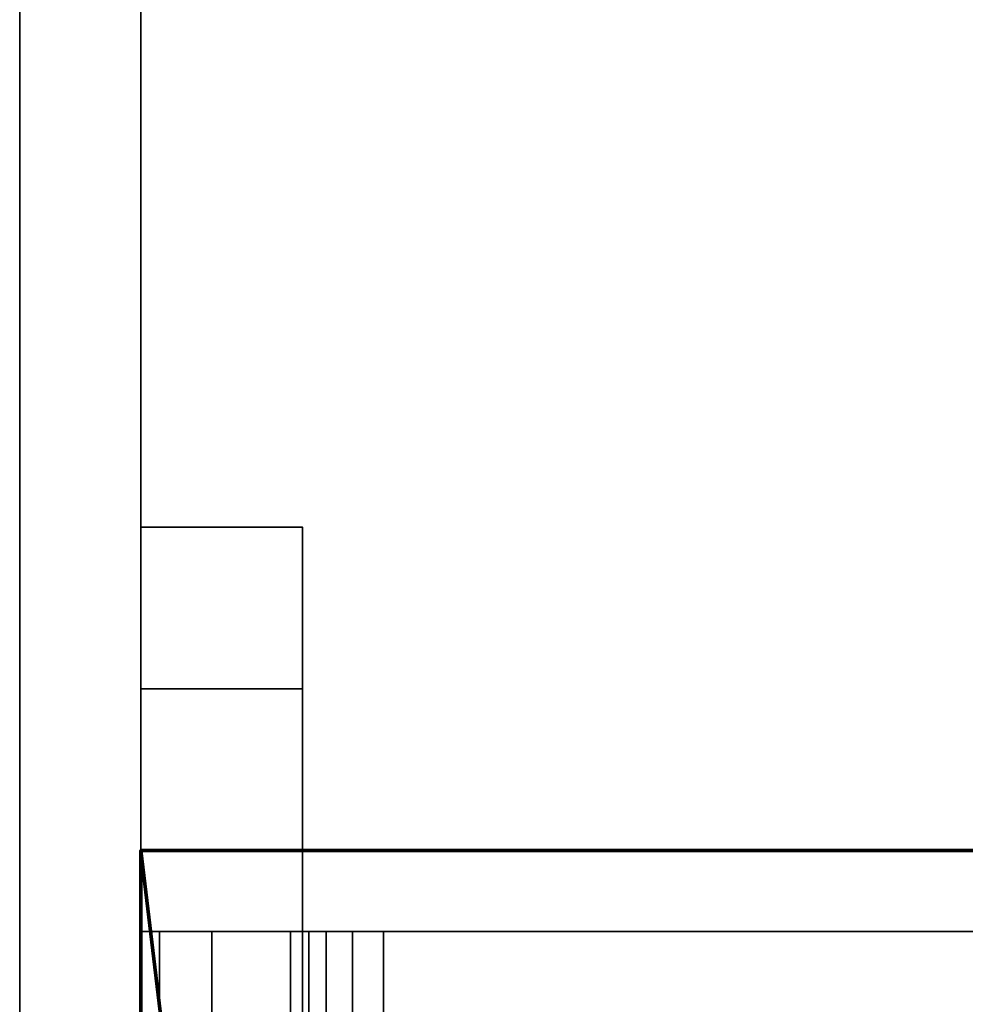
# Model space of a CAD drawing. Header units: millimetres. Extents: x -603 to 3703, y -115 to 249.
# Tile 626 of 656: x 1975 to 1987, y -9 to 3. Entities that reach past the tile are written whole.
import ezdxf

# ---------------------------------------------------------------- set-up
doc = ezdxf.new("R2010")
doc.units = ezdxf.units.MM
doc.layers.add('152', color=7, linetype='Continuous', true_color=0xffffff)

# ---------------------------------------------------------------- blocks, each defined once
blk = doc.blocks.new('UG_SURFACE_002')
at = {"layer": '152', "color": 252, "linetype": 'Continuous', "lineweight": 35}
for points in [[(2165, -13.3, 2212.25), (2165, 230.4, 2212.25), (835, 230.4, 2212.25), (835, -13.3, 2212.25)], [(985, -13.3, 2062.25), (985, 230.4, 2062.25), (2015, 230.4, 2062.25), (2015, -13.3, 2062.25)]]:
    blk.add_3dface(points, dxfattribs=at)
blk = doc.blocks.new('UG_SURFACE_147')
at = {"layer": '152', "color": 18, "linetype": 'Continuous', "lineweight": 70}
for points in [[(1976.5, -28.8, 1494.25), (1976.5, -28.8, 1529.25), (1976.5, -6.8, 1529.25), (1976.5, -6.8, 1494.25)], [(1976.5, -6.8, 1529.25), (1994.5, -6.8, 1529.25), (1994.5, -6.8, 1494.25), (1976.5, -6.8, 1494.25)], [(1976.5, -6.8, 1494.25), (1994.5, -6.8, 1494.25), (1994.5, -31.8, 1494.25), (1979.5, -31.8, 1494.25)], [(1976.5, -28.8, 1494.25), (1976.5, -6.8, 1494.25), (1979.5, -31.8, 1494.25)], [(1994.5, -31.8, 1529.25), (1994.5, -6.8, 1529.25), (1976.5, -6.8, 1529.25), (1976.5, -28.8, 1529.25)]]:
    blk.add_3dface(points, dxfattribs=at)
blk = doc.blocks.new('UG_SURFACE_148')
at = {"layer": '152', "color": 252, "linetype": 'Continuous', "lineweight": 35}
for points in [[(1976.5, -27.8, 1545.25), (1978.5, -27.8, 1545.25), (1978.5, -2.8, 1545.25), (1976.5, -2.8, 1545.25)], [(1976.5, -2.8, 1545.25), (1976.5, -2.8, 1535.25), (1976.5, -4.8, 1533.25), (1976.5, -7.8, 1533.25)], [(1976.5, -7.8, 1533.25), (1976.5, -27.8, 1545.25), (1976.5, -2.8, 1545.25)], [(1976.5, -2.8, 1535.25), (1976.5, -2.8, 1545.25), (1978.5, -2.8, 1545.25), (1978.5, -2.8, 1535.25)], [(1978.5, -2.8, 1535.25), (1978.5, -4.8, 1533.25), (1976.5, -4.8, 1533.25), (1976.5, -2.8, 1535.25)], [(1976.5, -27.8, 1478.25), (1976.5, -2.8, 1478.25), (1978.5, -2.8, 1478.25), (1978.5, -27.8, 1478.25)], [(1976.5, -2.8, 1478.25), (1976.5, -27.8, 1478.25), (1976.5, -7.8, 1490.25)], [(1976.5, -7.8, 1490.25), (1976.5, -4.8, 1490.25), (1976.5, -2.8, 1488.25), (1976.5, -2.8, 1478.25)], [(1976.5, -2.8, 1488.25), (1978.5, -2.8, 1488.25), (1978.5, -2.8, 1478.25), (1976.5, -2.8, 1478.25)], [(1978.5, -4.8, 1490.25), (1978.5, -2.8, 1488.25), (1976.5, -2.8, 1488.25), (1976.5, -4.8, 1490.25)], [(1978.5, -2.8, 1545.25), (1978.5, -27.8, 1545.25), (1978.5, -7.8, 1533.25)], [(1978.5, -7.8, 1533.25), (1978.5, -4.8, 1533.25), (1978.5, -2.8, 1535.25), (1978.5, -2.8, 1545.25)], [(1978.5, -2.8, 1478.25), (1978.5, -2.8, 1488.25), (1978.5, -4.8, 1490.25), (1978.5, -7.8, 1490.25)], [(1978.5, -7.8, 1490.25), (1978.5, -27.8, 1478.25), (1978.5, -2.8, 1478.25)], [(1978.5, -4.8, 1533.25), (1978.5, -7.8, 1533.25), (1976.5, -7.8, 1533.25), (1976.5, -4.8, 1533.25)], [(1978.5, -7.8, 1490.25), (1978.5, -4.8, 1490.25), (1976.5, -4.8, 1490.25), (1976.5, -7.8, 1490.25)], [(1976.728, -7.8, 1531.102), (1976.728, -27.8, 1531.102), (1976.5, -27.8, 1532.25), (1976.5, -7.8, 1532.25)], [(1976.5, -7.8, 1532.25), (1976.5, -7.8, 1533.25), (1978.5, -7.8, 1533.25), (1978.5, -7.8, 1532.25)], [(1978.5, -7.8, 1532.25), (1978.576, -7.8, 1531.867), (1976.728, -7.8, 1531.102), (1976.5, -7.8, 1532.25)], [(1976.5, -7.8, 1533.25), (1976.5, -7.8, 1532.25), (1976.5, -27.8, 1532.25), (1976.5, -27.8, 1545.25)], [(1976.5, -7.8, 1491.25), (1976.5, -27.8, 1491.25), (1976.728, -27.8, 1492.398), (1976.728, -7.8, 1492.398)], [(1976.5, -7.8, 1491.25), (1976.728, -7.8, 1492.398), (1978.576, -7.8, 1491.633), (1978.5, -7.8, 1491.25)], [(1978.5, -7.8, 1491.25), (1978.5, -7.8, 1490.25), (1976.5, -7.8, 1490.25), (1976.5, -7.8, 1491.25)], [(1976.5, -27.8, 1478.25), (1976.5, -27.8, 1491.25), (1976.5, -7.8, 1491.25), (1976.5, -7.8, 1490.25)], [(1977.379, -7.8, 1530.129), (1977.379, -27.8, 1530.129), (1976.728, -27.8, 1531.102), (1976.728, -7.8, 1531.102)], [(1978.576, -7.8, 1531.867), (1978.793, -7.8, 1531.543), (1977.379, -7.8, 1530.129), (1976.728, -7.8, 1531.102)], [(1976.728, -7.8, 1492.398), (1976.728, -27.8, 1492.398), (1977.379, -27.8, 1493.371), (1977.379, -7.8, 1493.371)], [(1976.728, -7.8, 1492.398), (1977.379, -7.8, 1493.371), (1978.793, -7.8, 1491.957), (1978.576, -7.8, 1491.633)], [(1978.352, -7.8, 1529.478), (1978.352, -27.8, 1529.478), (1977.379, -27.8, 1530.129), (1977.379, -7.8, 1530.129)], [(1978.352, -7.8, 1529.478), (1977.379, -7.8, 1530.129), (1978.793, -7.8, 1531.543), (1979.117, -7.8, 1531.326)], [(1977.379, -7.8, 1493.371), (1977.379, -27.8, 1493.371), (1978.352, -27.8, 1494.022), (1978.352, -7.8, 1494.022)], [(1979.117, -7.8, 1492.174), (1978.793, -7.8, 1491.957), (1977.379, -7.8, 1493.371), (1978.352, -7.8, 1494.022)], [(1979.5, -7.8, 1529.25), (1979.5, -27.8, 1529.25), (1978.352, -27.8, 1529.478), (1978.352, -7.8, 1529.478)], [(1979.5, -7.8, 1529.25), (1978.352, -7.8, 1529.478), (1979.117, -7.8, 1531.326), (1979.5, -7.8, 1531.25)], [(1978.352, -7.8, 1494.022), (1978.352, -27.8, 1494.022), (1979.5, -27.8, 1494.25), (1979.5, -7.8, 1494.25)], [(1979.5, -7.8, 1492.25), (1979.117, -7.8, 1492.174), (1978.352, -7.8, 1494.022), (1979.5, -7.8, 1494.25)], [(1978.5, -7.8, 1532.25), (1978.5, -27.8, 1532.25), (1978.576, -27.8, 1531.867), (1978.576, -7.8, 1531.867)], [(1978.5, -27.8, 1545.25), (1978.5, -27.8, 1532.25), (1978.5, -7.8, 1532.25), (1978.5, -7.8, 1533.25)], [(1978.576, -7.8, 1491.633), (1978.576, -27.8, 1491.633), (1978.5, -27.8, 1491.25), (1978.5, -7.8, 1491.25)], [(1978.5, -7.8, 1490.25), (1978.5, -7.8, 1491.25), (1978.5, -27.8, 1491.25), (1978.5, -27.8, 1478.25)], [(1978.576, -7.8, 1531.867), (1978.576, -27.8, 1531.867), (1978.793, -27.8, 1531.543), (1978.793, -7.8, 1531.543)], [(1978.793, -7.8, 1491.957), (1978.793, -27.8, 1491.957), (1978.576, -27.8, 1491.633), (1978.576, -7.8, 1491.633)], [(1978.793, -7.8, 1531.543), (1978.793, -27.8, 1531.543), (1979.117, -27.8, 1531.326), (1979.117, -7.8, 1531.326)], [(1979.117, -7.8, 1492.174), (1979.117, -27.8, 1492.174), (1978.793, -27.8, 1491.957), (1978.793, -7.8, 1491.957)], [(1979.117, -7.8, 1531.326), (1979.117, -27.8, 1531.326), (1979.5, -27.8, 1531.25), (1979.5, -7.8, 1531.25)], [(1979.5, -7.8, 1492.25), (1979.5, -27.8, 1492.25), (1979.117, -27.8, 1492.174), (1979.117, -7.8, 1492.174)], [(1979.5, -27.8, 1529.25), (1979.5, -7.8, 1529.25), (1993.5, -7.8, 1529.25), (1993.5, -31.8, 1529.25)], [(1993.5, -31.8, 1531.25), (1993.5, -7.8, 1531.25), (1979.5, -7.8, 1531.25), (1979.5, -27.8, 1531.25)], [(1979.5, -7.8, 1531.25), (1993.5, -7.8, 1531.25), (1993.5, -7.8, 1529.25), (1979.5, -7.8, 1529.25)], [(1979.5, -27.8, 1492.25), (1979.5, -7.8, 1492.25), (1993.5, -7.8, 1492.25), (1993.5, -31.8, 1492.25)], [(1993.5, -31.8, 1494.25), (1993.5, -7.8, 1494.25), (1979.5, -7.8, 1494.25), (1979.5, -27.8, 1494.25)], [(1993.5, -7.8, 1492.25), (1979.5, -7.8, 1492.25), (1979.5, -7.8, 1494.25), (1993.5, -7.8, 1494.25)]]:
    blk.add_3dface(points, dxfattribs=at)
blk = doc.blocks.new('UG_SURFACE_152')
at = {"layer": '152', "color": 252, "linetype": 'Continuous', "lineweight": 35}
for points in [[(1023.5, -30.22, 2021.75), (1976.5, -30.22, 2021.75), (1976.5, 62.62, 2021.75), (1023.5, 62.62, 2021.75)], [(1025, -30.22, 2020.25), (1025, 62.62, 2020.25), (1975, 62.62, 2020.25), (1975, -30.22, 2020.25)], [(1975, -30.22, 2020.25), (1975, 62.62, 2020.25), (1976.5, 62.62, 2021.75), (1976.5, -30.22, 2021.75)]]:
    blk.add_3dface(points, dxfattribs=at)
blk = doc.blocks.new('UG_SURFACE_153')
at = {"layer": '152', "color": 252, "linetype": 'Continuous', "lineweight": 35}
for points in [[(1975, 62.62, 2020.25), (1975, 62.62, -7.75), (1975, -30.22, -7.75), (1975, -30.22, 2020.25)], [(1975, -30.22, -7.75), (1975, 62.62, -7.75), (1976.5, 62.62, -7.75), (1976.5, -30.22, -7.75)], [(1976.5, -30.22, 2021.75), (1976.5, 62.62, 2021.75), (1975, 62.62, 2020.25), (1975, -30.22, 2020.25)], [(1976.5, 62.62, 2021.75), (1976.5, -30.22, 2021.75), (1976.5, -30.22, -7.75), (1976.5, 62.62, -7.75)]]:
    blk.add_3dface(points, dxfattribs=at)
blk = doc.blocks.new('UG_SURFACE_154')
at = {"layer": '152', "color": 18, "linetype": 'Continuous', "lineweight": 70}
for points in [[(1976.5, -28.8, 309.25), (1976.5, -28.8, 344.25), (1976.5, -6.8, 344.25), (1976.5, -6.8, 309.25)], [(1976.5, -6.8, 344.25), (1994.5, -6.8, 344.25), (1994.5, -6.8, 309.25), (1976.5, -6.8, 309.25)], [(1976.5, -6.8, 309.25), (1994.5, -6.8, 309.25), (1994.5, -31.8, 309.25), (1979.5, -31.8, 309.25)], [(1976.5, -28.8, 309.25), (1976.5, -6.8, 309.25), (1979.5, -31.8, 309.25)], [(1994.5, -31.8, 344.25), (1994.5, -6.8, 344.25), (1976.5, -6.8, 344.25), (1976.5, -28.8, 344.25)]]:
    blk.add_3dface(points, dxfattribs=at)
blk = doc.blocks.new('UG_SURFACE_155')
at = {"layer": '152', "color": 252, "linetype": 'Continuous', "lineweight": 35}
for points in [[(1976.5, -27.8, 360.25), (1978.5, -27.8, 360.25), (1978.5, -2.8, 360.25), (1976.5, -2.8, 360.25)], [(1976.5, -2.8, 360.25), (1976.5, -2.8, 350.25), (1976.5, -4.8, 348.25), (1976.5, -7.8, 348.25)], [(1976.5, -7.8, 348.25), (1976.5, -27.8, 360.25), (1976.5, -2.8, 360.25)], [(1976.5, -2.8, 350.25), (1976.5, -2.8, 360.25), (1978.5, -2.8, 360.25), (1978.5, -2.8, 350.25)], [(1978.5, -2.8, 350.25), (1978.5, -4.8, 348.25), (1976.5, -4.8, 348.25), (1976.5, -2.8, 350.25)], [(1976.5, -27.8, 293.25), (1976.5, -2.8, 293.25), (1978.5, -2.8, 293.25), (1978.5, -27.8, 293.25)], [(1976.5, -2.8, 293.25), (1976.5, -27.8, 293.25), (1976.5, -7.8, 305.25)], [(1976.5, -7.8, 305.25), (1976.5, -4.8, 305.25), (1976.5, -2.8, 303.25), (1976.5, -2.8, 293.25)], [(1976.5, -2.8, 303.25), (1978.5, -2.8, 303.25), (1978.5, -2.8, 293.25), (1976.5, -2.8, 293.25)], [(1978.5, -4.8, 305.25), (1978.5, -2.8, 303.25), (1976.5, -2.8, 303.25), (1976.5, -4.8, 305.25)], [(1978.5, -2.8, 360.25), (1978.5, -27.8, 360.25), (1978.5, -7.8, 348.25)], [(1978.5, -7.8, 348.25), (1978.5, -4.8, 348.25), (1978.5, -2.8, 350.25), (1978.5, -2.8, 360.25)], [(1978.5, -2.8, 293.25), (1978.5, -2.8, 303.25), (1978.5, -4.8, 305.25), (1978.5, -7.8, 305.25)], [(1978.5, -7.8, 305.25), (1978.5, -27.8, 293.25), (1978.5, -2.8, 293.25)], [(1978.5, -4.8, 348.25), (1978.5, -7.8, 348.25), (1976.5, -7.8, 348.25), (1976.5, -4.8, 348.25)], [(1978.5, -7.8, 305.25), (1978.5, -4.8, 305.25), (1976.5, -4.8, 305.25), (1976.5, -7.8, 305.25)], [(1976.728, -7.8, 346.102), (1976.728, -27.8, 346.102), (1976.5, -27.8, 347.25), (1976.5, -7.8, 347.25)], [(1976.5, -7.8, 347.25), (1976.5, -7.8, 348.25), (1978.5, -7.8, 348.25), (1978.5, -7.8, 347.25)], [(1978.5, -7.8, 347.25), (1978.576, -7.8, 346.867), (1976.728, -7.8, 346.102), (1976.5, -7.8, 347.25)], [(1976.5, -7.8, 348.25), (1976.5, -7.8, 347.25), (1976.5, -27.8, 347.25), (1976.5, -27.8, 360.25)], [(1976.5, -7.8, 306.25), (1976.5, -27.8, 306.25), (1976.728, -27.8, 307.398), (1976.728, -7.8, 307.398)], [(1976.5, -7.8, 306.25), (1976.728, -7.8, 307.398), (1978.576, -7.8, 306.633), (1978.5, -7.8, 306.25)], [(1978.5, -7.8, 306.25), (1978.5, -7.8, 305.25), (1976.5, -7.8, 305.25), (1976.5, -7.8, 306.25)], [(1976.5, -27.8, 293.25), (1976.5, -27.8, 306.25), (1976.5, -7.8, 306.25), (1976.5, -7.8, 305.25)], [(1977.379, -7.8, 345.129), (1977.379, -27.8, 345.129), (1976.728, -27.8, 346.102), (1976.728, -7.8, 346.102)], [(1978.576, -7.8, 346.867), (1978.793, -7.8, 346.543), (1977.379, -7.8, 345.129), (1976.728, -7.8, 346.102)], [(1976.728, -7.8, 307.398), (1976.728, -27.8, 307.398), (1977.379, -27.8, 308.371), (1977.379, -7.8, 308.371)], [(1976.728, -7.8, 307.398), (1977.379, -7.8, 308.371), (1978.793, -7.8, 306.957), (1978.576, -7.8, 306.633)], [(1978.352, -7.8, 344.478), (1978.352, -27.8, 344.478), (1977.379, -27.8, 345.129), (1977.379, -7.8, 345.129)], [(1978.352, -7.8, 344.478), (1977.379, -7.8, 345.129), (1978.793, -7.8, 346.543), (1979.117, -7.8, 346.326)], [(1977.379, -7.8, 308.371), (1977.379, -27.8, 308.371), (1978.352, -27.8, 309.022), (1978.352, -7.8, 309.022)], [(1979.117, -7.8, 307.174), (1978.793, -7.8, 306.957), (1977.379, -7.8, 308.371), (1978.352, -7.8, 309.022)], [(1979.5, -7.8, 344.25), (1979.5, -27.8, 344.25), (1978.352, -27.8, 344.478), (1978.352, -7.8, 344.478)], [(1979.5, -7.8, 344.25), (1978.352, -7.8, 344.478), (1979.117, -7.8, 346.326), (1979.5, -7.8, 346.25)], [(1978.352, -7.8, 309.022), (1978.352, -27.8, 309.022), (1979.5, -27.8, 309.25), (1979.5, -7.8, 309.25)], [(1979.5, -7.8, 307.25), (1979.117, -7.8, 307.174), (1978.352, -7.8, 309.022), (1979.5, -7.8, 309.25)], [(1978.5, -7.8, 347.25), (1978.5, -27.8, 347.25), (1978.576, -27.8, 346.867), (1978.576, -7.8, 346.867)], [(1978.5, -27.8, 360.25), (1978.5, -27.8, 347.25), (1978.5, -7.8, 347.25), (1978.5, -7.8, 348.25)], [(1978.576, -7.8, 306.633), (1978.576, -27.8, 306.633), (1978.5, -27.8, 306.25), (1978.5, -7.8, 306.25)], [(1978.5, -7.8, 305.25), (1978.5, -7.8, 306.25), (1978.5, -27.8, 306.25), (1978.5, -27.8, 293.25)], [(1978.576, -7.8, 346.867), (1978.576, -27.8, 346.867), (1978.793, -27.8, 346.543), (1978.793, -7.8, 346.543)], [(1978.793, -7.8, 306.957), (1978.793, -27.8, 306.957), (1978.576, -27.8, 306.633), (1978.576, -7.8, 306.633)], [(1978.793, -7.8, 346.543), (1978.793, -27.8, 346.543), (1979.117, -27.8, 346.326), (1979.117, -7.8, 346.326)], [(1979.117, -7.8, 307.174), (1979.117, -27.8, 307.174), (1978.793, -27.8, 306.957), (1978.793, -7.8, 306.957)], [(1979.117, -7.8, 346.326), (1979.117, -27.8, 346.326), (1979.5, -27.8, 346.25), (1979.5, -7.8, 346.25)], [(1979.5, -7.8, 307.25), (1979.5, -27.8, 307.25), (1979.117, -27.8, 307.174), (1979.117, -7.8, 307.174)], [(1979.5, -27.8, 344.25), (1979.5, -7.8, 344.25), (1993.5, -7.8, 344.25), (1993.5, -31.8, 344.25)], [(1993.5, -31.8, 346.25), (1993.5, -7.8, 346.25), (1979.5, -7.8, 346.25), (1979.5, -27.8, 346.25)], [(1979.5, -7.8, 346.25), (1993.5, -7.8, 346.25), (1993.5, -7.8, 344.25), (1979.5, -7.8, 344.25)], [(1979.5, -27.8, 307.25), (1979.5, -7.8, 307.25), (1993.5, -7.8, 307.25), (1993.5, -31.8, 307.25)], [(1993.5, -31.8, 309.25), (1993.5, -7.8, 309.25), (1979.5, -7.8, 309.25), (1979.5, -27.8, 309.25)], [(1993.5, -7.8, 307.25), (1979.5, -7.8, 307.25), (1979.5, -7.8, 309.25), (1993.5, -7.8, 309.25)]]:
    blk.add_3dface(points, dxfattribs=at)
blk = doc.blocks.new('UG_SURFACE_157')
at = {"layer": '152', "color": 18, "linetype": 'Continuous', "lineweight": 70}
for points in [[(1976.5, -28.8, 1744.25), (1976.5, -28.8, 1779.25), (1976.5, -6.8, 1779.25), (1976.5, -6.8, 1744.25)], [(1976.5, -6.8, 1779.25), (1994.5, -6.8, 1779.25), (1994.5, -6.8, 1744.25), (1976.5, -6.8, 1744.25)], [(1976.5, -6.8, 1744.25), (1994.5, -6.8, 1744.25), (1994.5, -31.8, 1744.25), (1979.5, -31.8, 1744.25)], [(1976.5, -28.8, 1744.25), (1976.5, -6.8, 1744.25), (1979.5, -31.8, 1744.25)], [(1994.5, -31.8, 1779.25), (1994.5, -6.8, 1779.25), (1976.5, -6.8, 1779.25), (1976.5, -28.8, 1779.25)]]:
    blk.add_3dface(points, dxfattribs=at)
blk = doc.blocks.new('UG_SURFACE_158')
at = {"layer": '152', "color": 252, "linetype": 'Continuous', "lineweight": 35}
for points in [[(1976.5, -27.8, 1795.25), (1978.5, -27.8, 1795.25), (1978.5, -2.8, 1795.25), (1976.5, -2.8, 1795.25)], [(1976.5, -2.8, 1795.25), (1976.5, -2.8, 1785.25), (1976.5, -4.8, 1783.25), (1976.5, -7.8, 1783.25)], [(1976.5, -7.8, 1783.25), (1976.5, -27.8, 1795.25), (1976.5, -2.8, 1795.25)], [(1976.5, -2.8, 1785.25), (1976.5, -2.8, 1795.25), (1978.5, -2.8, 1795.25), (1978.5, -2.8, 1785.25)], [(1978.5, -2.8, 1785.25), (1978.5, -4.8, 1783.25), (1976.5, -4.8, 1783.25), (1976.5, -2.8, 1785.25)], [(1976.5, -27.8, 1728.25), (1976.5, -2.8, 1728.25), (1978.5, -2.8, 1728.25), (1978.5, -27.8, 1728.25)], [(1976.5, -2.8, 1728.25), (1976.5, -27.8, 1728.25), (1976.5, -7.8, 1740.25)], [(1976.5, -7.8, 1740.25), (1976.5, -4.8, 1740.25), (1976.5, -2.8, 1738.25), (1976.5, -2.8, 1728.25)], [(1976.5, -2.8, 1738.25), (1978.5, -2.8, 1738.25), (1978.5, -2.8, 1728.25), (1976.5, -2.8, 1728.25)], [(1978.5, -4.8, 1740.25), (1978.5, -2.8, 1738.25), (1976.5, -2.8, 1738.25), (1976.5, -4.8, 1740.25)], [(1978.5, -2.8, 1795.25), (1978.5, -27.8, 1795.25), (1978.5, -7.8, 1783.25)], [(1978.5, -7.8, 1783.25), (1978.5, -4.8, 1783.25), (1978.5, -2.8, 1785.25), (1978.5, -2.8, 1795.25)], [(1978.5, -2.8, 1728.25), (1978.5, -2.8, 1738.25), (1978.5, -4.8, 1740.25), (1978.5, -7.8, 1740.25)], [(1978.5, -7.8, 1740.25), (1978.5, -27.8, 1728.25), (1978.5, -2.8, 1728.25)], [(1978.5, -4.8, 1783.25), (1978.5, -7.8, 1783.25), (1976.5, -7.8, 1783.25), (1976.5, -4.8, 1783.25)], [(1978.5, -7.8, 1740.25), (1978.5, -4.8, 1740.25), (1976.5, -4.8, 1740.25), (1976.5, -7.8, 1740.25)], [(1976.728, -7.8, 1781.102), (1976.728, -27.8, 1781.102), (1976.5, -27.8, 1782.25), (1976.5, -7.8, 1782.25)], [(1976.5, -7.8, 1782.25), (1976.5, -7.8, 1783.25), (1978.5, -7.8, 1783.25), (1978.5, -7.8, 1782.25)], [(1978.5, -7.8, 1782.25), (1978.576, -7.8, 1781.867), (1976.728, -7.8, 1781.102), (1976.5, -7.8, 1782.25)], [(1976.5, -7.8, 1783.25), (1976.5, -7.8, 1782.25), (1976.5, -27.8, 1782.25), (1976.5, -27.8, 1795.25)], [(1976.5, -7.8, 1741.25), (1976.5, -27.8, 1741.25), (1976.728, -27.8, 1742.398), (1976.728, -7.8, 1742.398)], [(1976.5, -7.8, 1741.25), (1976.728, -7.8, 1742.398), (1978.576, -7.8, 1741.633), (1978.5, -7.8, 1741.25)], [(1978.5, -7.8, 1741.25), (1978.5, -7.8, 1740.25), (1976.5, -7.8, 1740.25), (1976.5, -7.8, 1741.25)], [(1976.5, -27.8, 1728.25), (1976.5, -27.8, 1741.25), (1976.5, -7.8, 1741.25), (1976.5, -7.8, 1740.25)], [(1977.379, -7.8, 1780.129), (1977.379, -27.8, 1780.129), (1976.728, -27.8, 1781.102), (1976.728, -7.8, 1781.102)], [(1978.576, -7.8, 1781.867), (1978.793, -7.8, 1781.543), (1977.379, -7.8, 1780.129), (1976.728, -7.8, 1781.102)], [(1976.728, -7.8, 1742.398), (1976.728, -27.8, 1742.398), (1977.379, -27.8, 1743.371), (1977.379, -7.8, 1743.371)], [(1976.728, -7.8, 1742.398), (1977.379, -7.8, 1743.371), (1978.793, -7.8, 1741.957), (1978.576, -7.8, 1741.633)], [(1978.352, -7.8, 1779.478), (1978.352, -27.8, 1779.478), (1977.379, -27.8, 1780.129), (1977.379, -7.8, 1780.129)], [(1978.352, -7.8, 1779.478), (1977.379, -7.8, 1780.129), (1978.793, -7.8, 1781.543), (1979.117, -7.8, 1781.326)], [(1977.379, -7.8, 1743.371), (1977.379, -27.8, 1743.371), (1978.352, -27.8, 1744.022), (1978.352, -7.8, 1744.022)], [(1979.117, -7.8, 1742.174), (1978.793, -7.8, 1741.957), (1977.379, -7.8, 1743.371), (1978.352, -7.8, 1744.022)], [(1979.5, -7.8, 1779.25), (1979.5, -27.8, 1779.25), (1978.352, -27.8, 1779.478), (1978.352, -7.8, 1779.478)], [(1979.5, -7.8, 1779.25), (1978.352, -7.8, 1779.478), (1979.117, -7.8, 1781.326), (1979.5, -7.8, 1781.25)], [(1978.352, -7.8, 1744.022), (1978.352, -27.8, 1744.022), (1979.5, -27.8, 1744.25), (1979.5, -7.8, 1744.25)], [(1979.5, -7.8, 1742.25), (1979.117, -7.8, 1742.174), (1978.352, -7.8, 1744.022), (1979.5, -7.8, 1744.25)], [(1978.5, -7.8, 1782.25), (1978.5, -27.8, 1782.25), (1978.576, -27.8, 1781.867), (1978.576, -7.8, 1781.867)], [(1978.5, -27.8, 1795.25), (1978.5, -27.8, 1782.25), (1978.5, -7.8, 1782.25), (1978.5, -7.8, 1783.25)], [(1978.576, -7.8, 1741.633), (1978.576, -27.8, 1741.633), (1978.5, -27.8, 1741.25), (1978.5, -7.8, 1741.25)], [(1978.5, -7.8, 1740.25), (1978.5, -7.8, 1741.25), (1978.5, -27.8, 1741.25), (1978.5, -27.8, 1728.25)], [(1978.576, -7.8, 1781.867), (1978.576, -27.8, 1781.867), (1978.793, -27.8, 1781.543), (1978.793, -7.8, 1781.543)], [(1978.793, -7.8, 1741.957), (1978.793, -27.8, 1741.957), (1978.576, -27.8, 1741.633), (1978.576, -7.8, 1741.633)], [(1978.793, -7.8, 1781.543), (1978.793, -27.8, 1781.543), (1979.117, -27.8, 1781.326), (1979.117, -7.8, 1781.326)], [(1979.117, -7.8, 1742.174), (1979.117, -27.8, 1742.174), (1978.793, -27.8, 1741.957), (1978.793, -7.8, 1741.957)], [(1979.117, -7.8, 1781.326), (1979.117, -27.8, 1781.326), (1979.5, -27.8, 1781.25), (1979.5, -7.8, 1781.25)], [(1979.5, -7.8, 1742.25), (1979.5, -27.8, 1742.25), (1979.117, -27.8, 1742.174), (1979.117, -7.8, 1742.174)], [(1979.5, -27.8, 1779.25), (1979.5, -7.8, 1779.25), (1993.5, -7.8, 1779.25), (1993.5, -31.8, 1779.25)], [(1993.5, -31.8, 1781.25), (1993.5, -7.8, 1781.25), (1979.5, -7.8, 1781.25), (1979.5, -27.8, 1781.25)], [(1979.5, -7.8, 1781.25), (1993.5, -7.8, 1781.25), (1993.5, -7.8, 1779.25), (1979.5, -7.8, 1779.25)], [(1979.5, -27.8, 1742.25), (1979.5, -7.8, 1742.25), (1993.5, -7.8, 1742.25), (1993.5, -31.8, 1742.25)], [(1993.5, -31.8, 1744.25), (1993.5, -7.8, 1744.25), (1979.5, -7.8, 1744.25), (1979.5, -27.8, 1744.25)], [(1993.5, -7.8, 1742.25), (1979.5, -7.8, 1742.25), (1979.5, -7.8, 1744.25), (1993.5, -7.8, 1744.25)]]:
    blk.add_3dface(points, dxfattribs=at)

msp = doc.modelspace()

# ---------------------------------------------------------------- linework, layer by layer
at = {"layer": '152', "color": 252, "linetype": 'Continuous', "lineweight": -3, "true_color": 0x939598}
for p, q in [((1975, -30.22, -7.75), (1975, 62.62, -7.75)), ((1975, -30.22, 2020.25), (1975, 62.62, 2020.25)), ((1976.5, -30.22, 2021.75), (1976.5, 62.62, 2021.75)), ((1976.5, -30.22, 2021.75), (1976.5, 62.62, 2021.75)), ((1976.5, -30.22, -7.75), (1976.5, 62.62, -7.75)), ((1976.5, -2.8, 1535.25), (1978.5, -2.8, 1535.25)), ((1976.5, -27.8, 1478.25), (1976.5, -2.8, 1478.25)), ((1976.5, -4.8, 1533.25), (1976.5, -2.8, 1535.25)), ((1976.5, -2.8, 1488.25), (1976.5, -2.8, 1478.25)), ((1976.5, -2.8, 1488.25), (1978.5, -2.8, 1488.25)), ((1976.5, -27.8, 1545.25), (1976.5, -2.8, 1545.25)), ((1976.5, -2.8, 1545.25), (1978.5, -2.8, 1545.25)), ((1976.5, -2.8, 1545.25), (1976.5, -2.8, 1535.25)), ((1976.5, -2.8, 1488.25), (1976.5, -4.8, 1490.25)), ((1976.5, -2.8, 1478.25), (1978.5, -2.8, 1478.25)), ((1976.5, -2.8, 303.25), (1978.5, -2.8, 303.25)), ((1976.5, -2.8, 293.25), (1978.5, -2.8, 293.25)), ((1976.5, -4.8, 348.25), (1976.5, -2.8, 350.25)), ((1976.5, -2.8, 303.25), (1976.5, -2.8, 293.25)), ((1976.5, -27.8, 360.25), (1976.5, -2.8, 360.25)), ((1976.5, -2.8, 360.25), (1978.5, -2.8, 360.25)), ((1976.5, -2.8, 360.25), (1976.5, -2.8, 350.25)), ((1976.5, -2.8, 303.25), (1976.5, -4.8, 305.25)), ((1976.5, -27.8, 293.25), (1976.5, -2.8, 293.25)), ((1976.5, -2.8, 350.25), (1978.5, -2.8, 350.25)), ((1976.5, -2.8, 1785.25), (1978.5, -2.8, 1785.25)), ((1976.5, -2.8, 1738.25), (1978.5, -2.8, 1738.25)), ((1976.5, -2.8, 1728.25), (1978.5, -2.8, 1728.25)), ((1976.5, -27.8, 1728.25), (1976.5, -2.8, 1728.25)), ((1976.5, -4.8, 1783.25), (1976.5, -2.8, 1785.25)), ((1976.5, -2.8, 1738.25), (1976.5, -2.8, 1728.25)), ((1976.5, -2.8, 1795.25), (1978.5, -2.8, 1795.25)), ((1976.5, -27.8, 1795.25), (1976.5, -2.8, 1795.25)), ((1976.5, -2.8, 1795.25), (1976.5, -2.8, 1785.25)), ((1976.5, -2.8, 1738.25), (1976.5, -4.8, 1740.25)), ((1978.5, -2.8, 1488.25), (1978.5, -4.8, 1490.25)), ((1978.5, -2.8, 1488.25), (1978.5, -2.8, 1478.25)), ((1978.5, -2.8, 1545.25), (1978.5, -2.8, 1535.25)), ((1978.5, -27.8, 1478.25), (1978.5, -2.8, 1478.25)), ((1978.5, -27.8, 1545.25), (1978.5, -2.8, 1545.25)), ((1978.5, -4.8, 1533.25), (1978.5, -2.8, 1535.25)), ((1978.5, -4.8, 348.25), (1978.5, -2.8, 350.25)), ((1978.5, -2.8, 303.25), (1978.5, -4.8, 305.25)), ((1978.5, -27.8, 293.25), (1978.5, -2.8, 293.25)), ((1978.5, -2.8, 303.25), (1978.5, -2.8, 293.25)), ((1978.5, -27.8, 360.25), (1978.5, -2.8, 360.25)), ((1978.5, -2.8, 360.25), (1978.5, -2.8, 350.25)), ((1978.5, -27.8, 1728.25), (1978.5, -2.8, 1728.25)), ((1978.5, -4.8, 1783.25), (1978.5, -2.8, 1785.25)), ((1978.5, -2.8, 1738.25), (1978.5, -4.8, 1740.25)), ((1978.5, -2.8, 1738.25), (1978.5, -2.8, 1728.25)), ((1978.5, -27.8, 1795.25), (1978.5, -2.8, 1795.25)), ((1978.5, -2.8, 1795.25), (1978.5, -2.8, 1785.25)), ((1976.5, -4.8, 1490.25), (1976.5, -7.8, 1490.25)), ((1976.5, -4.8, 1533.25), (1978.5, -4.8, 1533.25)), ((1976.5, -7.8, 1533.25), (1976.5, -4.8, 1533.25)), ((1976.5, -4.8, 1490.25), (1978.5, -4.8, 1490.25)), ((1976.5, -4.8, 305.25), (1976.5, -7.8, 305.25)), ((1976.5, -4.8, 348.25), (1978.5, -4.8, 348.25)), ((1976.5, -7.8, 348.25), (1976.5, -4.8, 348.25)), ((1976.5, -4.8, 305.25), (1978.5, -4.8, 305.25)), ((1976.5, -4.8, 1740.25), (1976.5, -7.8, 1740.25)), ((1976.5, -4.8, 1783.25), (1978.5, -4.8, 1783.25)), ((1976.5, -7.8, 1783.25), (1976.5, -4.8, 1783.25)), ((1976.5, -4.8, 1740.25), (1978.5, -4.8, 1740.25)), ((1978.5, -7.8, 1533.25), (1978.5, -4.8, 1533.25)), ((1978.5, -4.8, 1490.25), (1978.5, -7.8, 1490.25)), ((1978.5, -4.8, 305.25), (1978.5, -7.8, 305.25)), ((1978.5, -7.8, 348.25), (1978.5, -4.8, 348.25)), ((1978.5, -7.8, 1783.25), (1978.5, -4.8, 1783.25)), ((1978.5, -4.8, 1740.25), (1978.5, -7.8, 1740.25)), ((1976.5, -28.8, 1529.25), (1976.5, -6.8, 1529.25)), ((1976.5, -6.8, 1494.25), (1994.5, -6.8, 1494.25)), ((1994.5, -6.8, 1529.25), (1976.5, -6.8, 1529.25)), ((1976.5, -28.8, 1494.25), (1976.5, -6.8, 1494.25)), ((1976.5, -6.8, 1529.25), (1976.5, -6.8, 1494.25)), ((1976.5, -28.8, 309.25), (1976.5, -6.8, 309.25)), ((1976.5, -6.8, 309.25), (1994.5, -6.8, 309.25)), ((1994.5, -6.8, 344.25), (1976.5, -6.8, 344.25)), ((1976.5, -6.8, 344.25), (1976.5, -6.8, 309.25)), ((1976.5, -28.8, 344.25), (1976.5, -6.8, 344.25)), ((1976.5, -28.8, 1744.25), (1976.5, -6.8, 1744.25)), ((1976.5, -6.8, 1744.25), (1994.5, -6.8, 1744.25)), ((1976.5, -6.8, 1779.25), (1976.5, -6.8, 1744.25)), ((1994.5, -6.8, 1779.25), (1976.5, -6.8, 1779.25)), ((1976.5, -28.8, 1779.25), (1976.5, -6.8, 1779.25)), ((1976.5, -7.8, 1532.25), (1976.5, -7.8, 1533.25)), ((1976.5, -7.8, 1490.25), (1976.5, -7.8, 1491.25)), ((1976.5, -7.8, 1533.25), (1978.5, -7.8, 1533.25)), ((1976.5, -27.8, 1532.25), (1976.5, -7.8, 1532.25)), ((1976.5, -27.8, 1491.25), (1976.5, -7.8, 1491.25)), ((1976.5, -7.8, 1490.25), (1978.5, -7.8, 1490.25)), ((1976.5, -27.8, 347.25), (1976.5, -7.8, 347.25)), ((1976.5, -7.8, 305.25), (1976.5, -7.8, 306.25)), ((1976.5, -7.8, 347.25), (1976.5, -7.8, 348.25)), ((1976.5, -7.8, 348.25), (1978.5, -7.8, 348.25)), ((1976.5, -27.8, 306.25), (1976.5, -7.8, 306.25)), ((1976.5, -7.8, 305.25), (1978.5, -7.8, 305.25)), ((1976.5, -7.8, 1740.25), (1976.5, -7.8, 1741.25)), ((1976.5, -27.8, 1782.25), (1976.5, -7.8, 1782.25)), ((1976.5, -27.8, 1741.25), (1976.5, -7.8, 1741.25)), ((1976.5, -7.8, 1782.25), (1976.5, -7.8, 1783.25)), ((1976.5, -7.8, 1740.25), (1978.5, -7.8, 1740.25)), ((1976.5, -7.8, 1783.25), (1978.5, -7.8, 1783.25)), ((1978.5, -27.8, 1491.25), (1978.5, -7.8, 1491.25)), ((1978.5, -7.8, 1532.25), (1978.5, -7.8, 1533.25)), ((1978.5, -27.8, 1532.25), (1978.5, -7.8, 1532.25)), ((1978.5, -7.8, 1490.25), (1978.5, -7.8, 1491.25)), ((1978.5, -7.8, 305.25), (1978.5, -7.8, 306.25)), ((1978.5, -27.8, 306.25), (1978.5, -7.8, 306.25)), ((1978.5, -7.8, 347.25), (1978.5, -7.8, 348.25)), ((1978.5, -27.8, 347.25), (1978.5, -7.8, 347.25)), ((1978.5, -27.8, 1782.25), (1978.5, -7.8, 1782.25)), ((1978.5, -7.8, 1740.25), (1978.5, -7.8, 1741.25)), ((1978.5, -27.8, 1741.25), (1978.5, -7.8, 1741.25)), ((1978.5, -7.8, 1782.25), (1978.5, -7.8, 1783.25)), ((1979.5, -27.8, 1531.25), (1979.5, -7.8, 1531.25)), ((1993.5, -7.8, 1531.25), (1979.5, -7.8, 1531.25)), ((1993.5, -7.8, 1529.25), (1979.5, -7.8, 1529.25)), ((1979.5, -7.8, 1494.25), (1993.5, -7.8, 1494.25)), ((1979.5, -27.8, 1492.25), (1979.5, -7.8, 1492.25)), ((1979.5, -7.8, 1492.25), (1993.5, -7.8, 1492.25)), ((1979.5, -27.8, 1494.25), (1979.5, -7.8, 1494.25)), ((1979.5, -27.8, 1529.25), (1979.5, -7.8, 1529.25)), ((1979.5, -27.8, 346.25), (1979.5, -7.8, 346.25)), ((1993.5, -7.8, 346.25), (1979.5, -7.8, 346.25)), ((1979.5, -27.8, 307.25), (1979.5, -7.8, 307.25)), ((1979.5, -27.8, 309.25), (1979.5, -7.8, 309.25)), ((1993.5, -7.8, 344.25), (1979.5, -7.8, 344.25)), ((1979.5, -27.8, 344.25), (1979.5, -7.8, 344.25)), ((1979.5, -7.8, 309.25), (1993.5, -7.8, 309.25)), ((1979.5, -7.8, 307.25), (1993.5, -7.8, 307.25)), ((1979.5, -7.8, 1742.25), (1993.5, -7.8, 1742.25)), ((1979.5, -27.8, 1781.25), (1979.5, -7.8, 1781.25)), ((1993.5, -7.8, 1781.25), (1979.5, -7.8, 1781.25)), ((1979.5, -7.8, 1744.25), (1993.5, -7.8, 1744.25)), ((1993.5, -7.8, 1779.25), (1979.5, -7.8, 1779.25)), ((1979.5, -27.8, 1744.25), (1979.5, -7.8, 1744.25)), ((1979.5, -27.8, 1742.25), (1979.5, -7.8, 1742.25)), ((1979.5, -27.8, 1779.25), (1979.5, -7.8, 1779.25))]:
    msp.add_line(p, q, dxfattribs=at)
at = {"layer": '152', "color": 252, "linetype": 'Continuous', "lineweight": -3, "true_color": 0x939598, "extrusion": (0, 1, 0)}
for centre, radius, start, end in [((-1979.5, 1532.25, -7.8), 3, 270, 0), ((-1979.5, 1491.25, -7.8), 3, 0, 90), ((-1979.5, 306.25, -7.8), 3, 0, 90), ((-1979.5, 347.25, -7.8), 3, 270, 0), ((-1979.5, 1782.25, -7.8), 3, 270, 0), ((-1979.5, 1741.25, -7.8), 3, 0, 90), ((-1979.5, 1491.25, -7.8), 1, 0, 90), ((-1979.5, 1532.25, -7.8), 1, 270, 0), ((-1979.5, 347.25, -7.8), 1, 270, 0), ((-1979.5, 306.25, -7.8), 1, 0, 90), ((-1979.5, 1782.25, -7.8), 1, 270, 0), ((-1979.5, 1741.25, -7.8), 1, 0, 90)]:
    msp.add_arc(centre, radius, start, end, dxfattribs=at)

# ---------------------------------------------------------------- block references
at = {"layer": '152', "color": 252, "linetype": 'Continuous', "lineweight": -3, "true_color": 0x939598}
for name in ['UG_SURFACE_002', 'UG_SURFACE_152', 'UG_SURFACE_153', 'UG_SURFACE_148', 'UG_SURFACE_155', 'UG_SURFACE_158', 'UG_SURFACE_147', 'UG_SURFACE_154', 'UG_SURFACE_157']:
    msp.add_blockref(name, (0, 0), dxfattribs=at)

doc.saveas('drawing.dxf')
